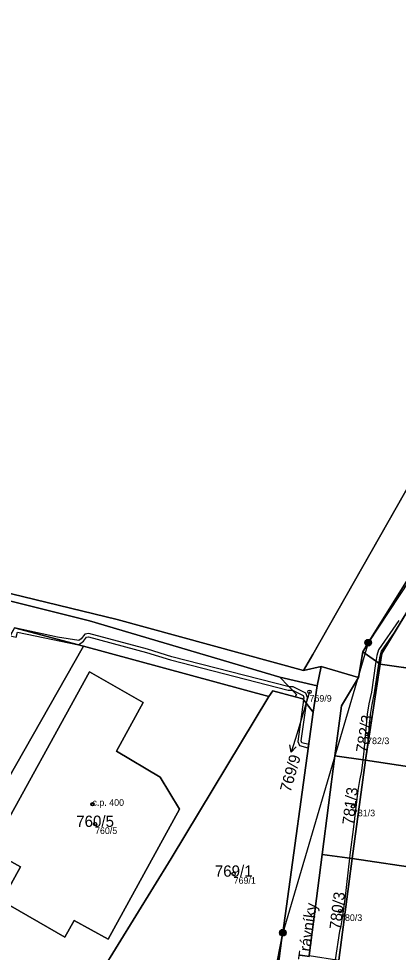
# Model space of a CAD drawing. Extents: x -603967 to -594699, y -1179315 to -1165625.
# Drawn here: x -597987.7 to -597930.5, y -1172152.2 to -1172011.4 of the extents above; entities that cross this region are included whole.
import ezdxf

# ---------------------------------------------------------------- set-up
doc = ezdxf.new("R2010")
doc.units = 0
for name, color, linetype in [('Definiční body', 7, 'Continuous'), ('Hranice parcel', 7, 'Continuous'), ('Parcelní čísla', 7, 'Continuous'), ('Polygon budovy', 7, 'Continuous'), ('Polygon ku', 7, 'Continuous'), ('Polygon parcely', 7, 'Continuous'), ('Pop  PČ popisy', 7, 'Continuous'), ('Poz předměty', 7, 'Continuous'), ('Věcná břemena k části', 7, 'Continuous'), ('Značky budov', 7, 'Continuous')]:
    doc.layers.add(name, color=color, linetype=linetype)

msp = doc.modelspace()

# ---------------------------------------------------------------- linework, layer by layer
at = {"layer": 'Definiční body'}
for centre in [(-597943.91, -1172112.91994), (-597935.23, -1172119.31994), (-597976.62, -1172129.85994), (-597937.37, -1172130.19994), (-597976.23, -1172132.85994), (-597955.34, -1172140.36994), (-597939.31, -1172145.97994)]:
    msp.add_circle(centre, 0.25, dxfattribs=at)
at = {"layer": 'Hranice parcel'}
for p, q in [((-597943.43, -1172107.29), (-597873.95, -1171984.89)), ((-597948.36, -1172110.72), (-597977.08, -1172102.23)), ((-597977.95, -1172106.04), (-597988.37, -1172103.28)), ((-598024.89, -1172188.58), (-597977.95, -1172106.04)), ((-597950.03, -1172113.6), (-597977.95, -1172106.04)), ((-597944.79, -1172109.68), (-597943.43, -1172107.29)), ((-597935.86, -1172106.88), (-597936.55, -1172110.75)), ((-597933.26, -1172108.73), (-597935.86, -1172106.88)), ((-597944.79, -1172109.68), (-597942.17, -1172109.1)), ((-597942.75, -1172112.02), (-597942.17, -1172109.1)), ((-597936.55, -1172110.75), (-597942.17, -1172109.1)), ((-597935.48, -1172123.22), (-597933.26, -1172108.73)), ((-597933.26, -1172108.73), (-597919.43, -1172110.73)), ((-597948.36, -1172110.72), (-597942.75, -1172112.02)), ((-597939.09, -1172115.04), (-597936.55, -1172110.75)), ((-597942.75, -1172112.02), (-597943.37, -1172116.01)), ((-597964.77, -1172138.05), (-597950.03, -1172113.6)), ((-597940.07, -1172122.59), (-597939.09, -1172115.04)), ((-597947.92, -1172149.24), (-597943.37, -1172116.01)), ((-597941.99, -1172137.45), (-597940.07, -1172122.59)), ((-597935.48, -1172123.22), (-597940.07, -1172122.59)), ((-597935.48, -1172123.22), (-597937.48, -1172138.07)), ((-597943.96, -1172152.7), (-597941.99, -1172137.45)), ((-597937.48, -1172138.07), (-597941.99, -1172137.45)), ((-597978.05, -1172159.64), (-597964.77, -1172138.05)), ((-597937.48, -1172138.07), (-597939.48, -1172153.39)), ((-597949.61, -1172157.98), (-597947.92, -1172149.24))]:
    msp.add_line(p, q, dxfattribs=at)
for points in [[(-598319.33, -1172013.31), (-598244.28, -1172033.9), (-598146.44, -1172059.84), (-597972.89, -1172102), (-597944.79, -1172109.68)], [(-597977.08, -1172102.23), (-598260.91, -1172031.29), (-598316.66, -1172018.03)], [(-597935.86, -1172106.88), (-597935.06, -1172105.51), (-597928.4, -1172094.84)], [(-597925.93, -1172095.44), (-597933.01, -1172107.14), (-597933.26, -1172108.73)], [(-597963.5, -1172130.61), (-597974.27, -1172150.2), (-597979.4, -1172147.39), (-597980.78, -1172149.92), (-597990.29, -1172144.43), (-597987.45, -1172139.31), (-597991.93, -1172136.84), (-597977.05, -1172109.91), (-597968.97, -1172114.52), (-597973, -1172121.89), (-597966.39, -1172125.81), (-597963.5, -1172130.61)], [(-597946.07, -1172113.66), (-597945.86, -1172113.32), (-597948.36, -1172110.72)], [(-597946.07, -1172113.66), (-597949.44, -1172112.75), (-597950.03, -1172113.6)], [(-597943.37, -1172116.01), (-597944.91, -1172113.97), (-597946.07, -1172113.66)], [(-597900.55, -1172128.64), (-597906.96, -1172127.55), (-597935.48, -1172123.22)], [(-597902.59, -1172143.24), (-597906.05, -1172142.72), (-597916.63, -1172141.16), (-597926.68, -1172139.67), (-597937.48, -1172138.07)]]:
    msp.add_lwpolyline(points, dxfattribs=at)
at = {"layer": 'Polygon budovy'}
msp.add_lwpolyline([(-597974.27, -1172150.2), (-597963.5, -1172130.61), (-597966.39, -1172125.81), (-597973, -1172121.89), (-597968.97, -1172114.52), (-597977.05, -1172109.91), (-597991.93, -1172136.84), (-597987.45, -1172139.31), (-597990.29, -1172144.43), (-597980.78, -1172149.92), (-597979.4, -1172147.39)], close=True, dxfattribs=at)
at = {"layer": 'Polygon ku'}
msp.add_lwpolyline([(-597842.88, -1171928.34), (-597873.95, -1171984.89), (-597943.43, -1172107.29), (-597944.79, -1172109.68), (-597972.89, -1172102), (-598146.44, -1172059.84), (-598244.28, -1172033.9), (-598319.33, -1172013.31), (-598327.53, -1172011.33), (-598329.53, -1172010.87), (-598369.52, -1172001.59), (-598394.72, -1171995.21), (-598400.36, -1171993.78), (-598461.45, -1171979.32), (-598464.8, -1171978.48), (-598465.39, -1171978.38), (-598465.9, -1171979.26)], dxfattribs=at)
at = {"layer": 'Polygon parcely'}
for points in [[(-597944.79, -1172109.68), (-597942.17, -1172109.1), (-597936.55, -1172110.75), (-597935.86, -1172106.88), (-597935.06, -1172105.51), (-597928.4, -1172094.84), (-597919.12, -1172079.89), (-597910.08, -1172065.46), (-597904.62, -1172053.54), (-597903.46, -1172051.4), (-597901.05, -1172047.15), (-597899.15, -1172043.97), (-597840.14, -1171944.71), (-597832.37, -1171932.6), (-597814.46, -1171897.49), (-597792.93, -1171864.07), (-597790.99, -1171855.96), (-597787.61, -1171848.88), (-597802.44, -1171862.82), (-597812.06, -1171858.99), (-597839.12, -1171920.5), (-597842.88, -1171928.34), (-597873.95, -1171984.89), (-597943.43, -1172107.29)], [(-598316.66, -1172018.03), (-598260.91, -1172031.29), (-597977.08, -1172102.23), (-597948.36, -1172110.72), (-597942.75, -1172112.02), (-597942.17, -1172109.1), (-597944.79, -1172109.68), (-597972.89, -1172102), (-598146.44, -1172059.84), (-598244.28, -1172033.9), (-598319.33, -1172013.31), (-598320.93, -1172016.51)], [(-597925.93, -1172095.44), (-597928.4, -1172094.84), (-597935.06, -1172105.51), (-597935.86, -1172106.88), (-597933.26, -1172108.73), (-597933.01, -1172107.14)], [(-597898.4, -1172113.78), (-597858.26, -1172119.59), (-597857.24, -1172111.5), (-597856.38, -1172104.74), (-597889.95, -1172100.13), (-597925.93, -1172095.44), (-597933.01, -1172107.14), (-597933.26, -1172108.73), (-597919.43, -1172110.73), (-597917.96, -1172100.59), (-597908.02, -1172102.03), (-597909.48, -1172112.17)], [(-597977.95, -1172106.04), (-597988.37, -1172103.28), (-598029.22, -1172175.08), (-598050.53, -1172212.53), (-598068.67, -1172244.4), (-598071.69, -1172249.71), (-598074.21, -1172254.14), (-598078.41, -1172271.53), (-598073.16, -1172271.95), (-598071.11, -1172271.92), (-598067.25, -1172263.09), (-598055.53, -1172242.48), (-598046.94, -1172227.36), (-598040.4, -1172215.87), (-598032.3, -1172201.62), (-598024.89, -1172188.58)], [(-597964.77, -1172138.05), (-597950.03, -1172113.6), (-597977.95, -1172106.04), (-598024.89, -1172188.58), (-597998, -1172191.21), (-597987.33, -1172174.26), (-597984.55, -1172169.83), (-597978.05, -1172159.64)], [(-597935.86, -1172106.88), (-597936.55, -1172110.75), (-597939.09, -1172115.04), (-597940.07, -1172122.59), (-597935.48, -1172123.22), (-597933.26, -1172108.73)], [(-597909.48, -1172112.17), (-597919.43, -1172110.73), (-597933.26, -1172108.73), (-597935.48, -1172123.22), (-597906.96, -1172127.55), (-597900.55, -1172128.64), (-597899.91, -1172124.19), (-597898.4, -1172113.78)], [(-597963.5, -1172130.61), (-597966.39, -1172125.81), (-597973, -1172121.89), (-597968.97, -1172114.52), (-597977.05, -1172109.91), (-597991.93, -1172136.84), (-597987.45, -1172139.31), (-597990.29, -1172144.43), (-597980.78, -1172149.92), (-597979.4, -1172147.39), (-597974.27, -1172150.2)], [(-597963.5, -1172130.61), (-597974.27, -1172150.2), (-597979.4, -1172147.39), (-597980.78, -1172149.92), (-597990.29, -1172144.43), (-597987.45, -1172139.31), (-597991.93, -1172136.84), (-597977.05, -1172109.91), (-597968.97, -1172114.52), (-597973, -1172121.89), (-597966.39, -1172125.81)], [(-597942.75, -1172112.02), (-597948.36, -1172110.72), (-597945.86, -1172113.32), (-597946.07, -1172113.66), (-597944.91, -1172113.97), (-597943.37, -1172116.01)], [(-597943.37, -1172116.01), (-597944.91, -1172113.97), (-597946.07, -1172113.66), (-597949.44, -1172112.75), (-597950.03, -1172113.6), (-597964.77, -1172138.05), (-597978.05, -1172159.64), (-597949.61, -1172157.98), (-597947.92, -1172149.24)], [(-597940.07, -1172122.59), (-597941.99, -1172137.45), (-597937.48, -1172138.07), (-597935.48, -1172123.22)], [(-597937.48, -1172138.07), (-597926.68, -1172139.67), (-597916.63, -1172141.16), (-597906.05, -1172142.72), (-597902.59, -1172143.24), (-597900.55, -1172128.64), (-597906.96, -1172127.55), (-597935.48, -1172123.22)], [(-597941.99, -1172137.45), (-597943.96, -1172152.7), (-597939.48, -1172153.39), (-597937.48, -1172138.07)], [(-597937.48, -1172138.07), (-597939.48, -1172153.39), (-597904.76, -1172158.77), (-597904.04, -1172153.64), (-597902.59, -1172143.24), (-597906.05, -1172142.72), (-597916.63, -1172141.16), (-597926.68, -1172139.67)]]:
    msp.add_lwpolyline(points, close=True, dxfattribs=at)
for points in [[(-597988.37, -1172103.28), (-597977.95, -1172106.04), (-597950.03, -1172113.6), (-597949.44, -1172112.75), (-597946.07, -1172113.66), (-597945.86, -1172113.32), (-597948.36, -1172110.72), (-597977.08, -1172102.23), (-598260.91, -1172031.29)], [(-597943.96, -1172152.7), (-597941.99, -1172137.45), (-597940.07, -1172122.59), (-597939.09, -1172115.04), (-597936.55, -1172110.75), (-597942.17, -1172109.1), (-597942.75, -1172112.02), (-597943.37, -1172116.01), (-597947.92, -1172149.24), (-597949.61, -1172157.98)]]:
    msp.add_lwpolyline(points, dxfattribs=at)
at = {"layer": 'Pop  PČ popisy'}
for p, q in [((-597943.91, -1172112.92), (-597945.79, -1172119.13)), ((-597945.79, -1172119.13), (-597946.667, -1172122)), ((-597946.667, -1172122), (-597946.853, -1172120.896)), ((-597946.667, -1172122), (-597945.896, -1172121.189))]:
    msp.add_line(p, q, dxfattribs=at)
at = {"layer": 'Poz předměty'}
for p, q in [((-597913.03, -1172071.96), (-597935.06, -1172105.51)), ((-597935.06, -1172105.51), (-597947.92, -1172149.24)), ((-597953.45, -1172191.33), (-597947.92, -1172149.24))]:
    msp.add_line(p, q, dxfattribs=at)
for centre, radius in [((-597935.06343, -1172105.50988), 0.5), ((-597935.06343, -1172105.50988), 0.4), ((-597935.06343, -1172105.50988), 0.3), ((-597935.06343, -1172105.50988), 0.2), ((-597935.06343, -1172105.50988), 0.1), ((-597947.92343, -1172149.23988), 0.5), ((-597947.92343, -1172149.23988), 0.4), ((-597947.92343, -1172149.23988), 0.3), ((-597947.92343, -1172149.23988), 0.2), ((-597947.92343, -1172149.23988), 0.1)]:
    msp.add_circle(centre, radius, dxfattribs=at)
at = {"layer": 'Věcná břemena k části'}
for points in [[(-597931.09, -1172103.96), (-597925.93, -1172095.44)], [(-597930.44, -1172102.15), (-597933.5, -1172106.57), (-597933.76, -1172107.43), (-597933.94, -1172108.67), (-597934.59, -1172112.99), (-597934.99, -1172114.75), (-597935.2, -1172116.27), (-597935.72, -1172121.88), (-597935.87, -1172123.17), (-597936.06, -1172124.81), (-597936.4, -1172126.31), (-597936.61, -1172127.81), (-597937.28, -1172133.28), (-597937.83, -1172137.5), (-597937.89, -1172138.01), (-597938.58, -1172144.17), (-597939.01, -1172146.99), (-597939.24, -1172148.51), (-597939.37, -1172149.02), (-597940.03, -1172153.31)], [(-597934.09, -1172113.09), (-597933.45, -1172108.71), (-597933.28, -1172107.55), (-597933.04, -1172106.79), (-597931.09, -1172103.96)], [(-597939.48, -1172153.39), (-597937.48, -1172138.07), (-597935.48, -1172123.22), (-597935.11, -1172120.81), (-597934.7, -1172116.33), (-597934.49, -1172114.85), (-597934.09, -1172113.09)]]:
    msp.add_lwpolyline(points, dxfattribs=at)
for points in [[(-597988.37, -1172103.28), (-597989.04, -1172104.46), (-597988.1, -1172104.7), (-597987.89, -1172103.91), (-597978.7, -1172105.84)], [(-597944.36, -1172114.69), (-597944.23, -1172113.77), (-597944.47, -1172113.12), (-597946.35, -1172112.18), (-597946.97, -1172112.16), (-597964.66, -1172107.64), (-597968.32, -1172106.49), (-597977.18, -1172104.1), (-597977.78, -1172104.21), (-597978.32, -1172104.93), (-597978.66, -1172105.19), (-597981.89, -1172104.68), (-597988.37, -1172103.28), (-597978.7, -1172105.84), (-597977.96, -1172105.29), (-597977.5, -1172104.67), (-597977.2, -1172104.62), (-597968.46, -1172106.97), (-597964.86, -1172108.1), (-597947.1, -1172112.66), (-597946.48, -1172112.67), (-597944.87, -1172113.48), (-597944.75, -1172113.83), (-597944.79, -1172114.13)], [(-597944.79, -1172114.13), (-597945.69, -1172120.39), (-597945.44, -1172121.03), (-597944.14, -1172121.34), (-597944.03, -1172120.85), (-597945.06, -1172120.61), (-597945.17, -1172120.33), (-597944.36, -1172114.69)]]:
    msp.add_lwpolyline(points, close=True, dxfattribs=at)
at = {"layer": 'Značky budov'}
msp.add_circle((-597976.6268, -1172129.85916), 0.175, dxfattribs=at)

# ---------------------------------------------------------------- texts
at = {"layer": 'Definiční body'}
for s, p in [('769/9', (-597943.91, -1172114.409)), ('782/3', (-597935.23, -1172120.809)), ('c.p. 400', (-597976.62, -1172130.11)), ('781/3', (-597937.37, -1172131.689)), ('760/5', (-597976.23, -1172134.349)), ('769/1', (-597955.34, -1172141.859)), ('780/3', (-597939.31, -1172147.469))]:
    msp.add_text(s, height=0.999996, dxfattribs=at).set_placement(p)
at = {"layer": 'Parcelní čísla'}
for s, rotation, p in [('782/3', 81, (-597935.253, -1172122.187)), ('769/9', 74, (-597946.777, -1172128.159)), ('781/3', 83, (-597937.293, -1172133.066)), ('780/3', 83, (-597939.233, -1172148.846))]:
    msp.add_text(s, height=1.699998, rotation=rotation, dxfattribs=at).set_placement(p)
for s, p in [('760/5', (-597979.066, -1172133.285)), ('769/1', (-597958.176, -1172140.795))]:
    msp.add_text(s, height=1.699998, dxfattribs=at).set_placement(p)
at = {"layer": 'Pop  PČ popisy'}
msp.add_text('Trávníky', height=1.699998, rotation=82, dxfattribs=at).set_placement((-597943.986, -1172153.515))

doc.saveas('drawing.dxf')
